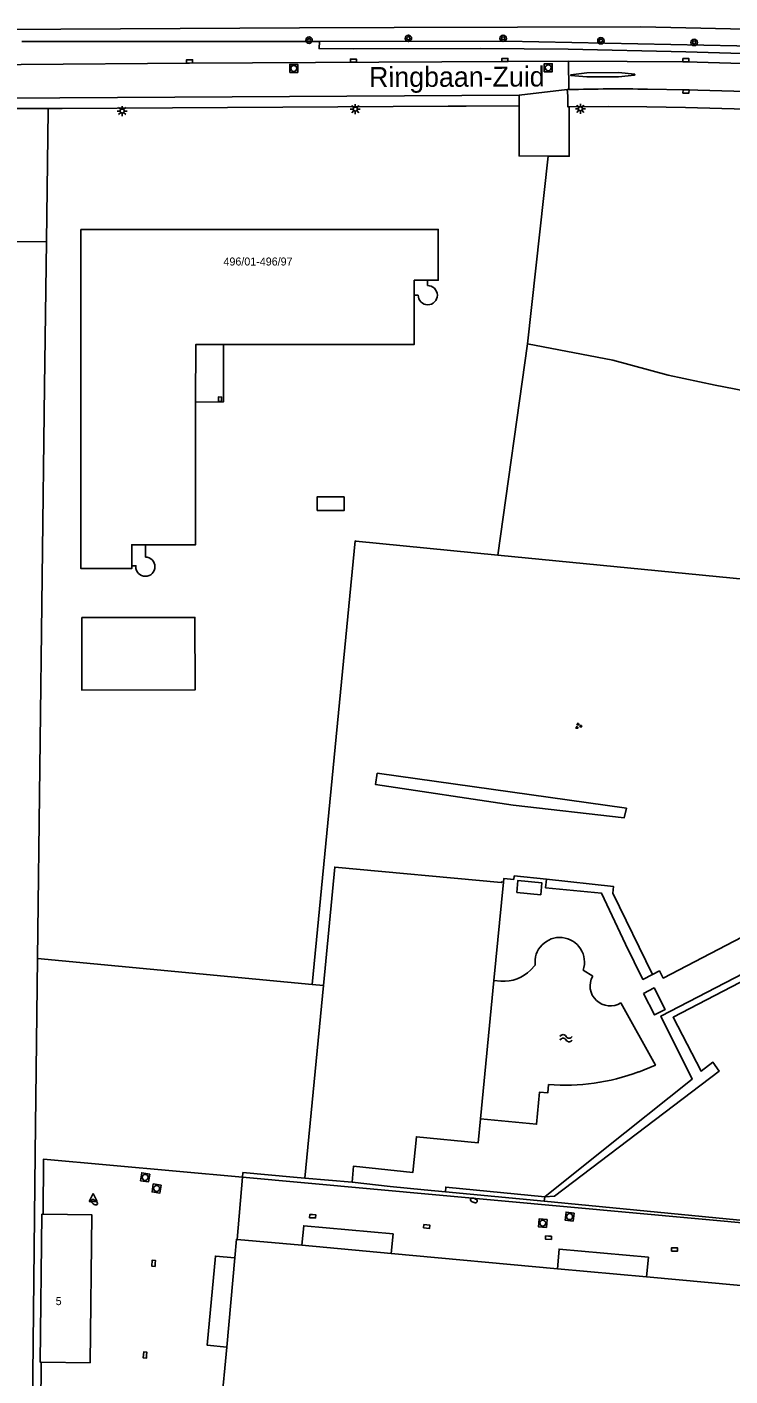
# Model space of a CAD drawing. Extents: x 132994 to 136000, y 393499 to 395512.
# Drawn here: x 133266.6 to 133354.5, y 394876.4 to 395044.9 of the extents above; entities that cross this region are included whole.
import ezdxf

# ---------------------------------------------------------------- set-up
doc = ezdxf.new("R2010")
doc.units = 0
for name, color, linetype in [('gg-afsc-hekwerk', 7, 'Continuous'), ('gg-afsc-muur', 7, 'Continuous'), ('gg-anno-huisnummerreeks BGT', 7, 'Continuous'), ('gg-anno-openbare ruimte label', 7, 'Continuous'), ('gg-bbg-bijgebouw', 7, 'Continuous'), ('gg-bbg-hoofdgebouw', 7, 'Continuous'), ('gg-bbg-lage trafo', 7, 'Continuous'), ('gg-bbg-luifel en loopbrug', 7, 'Continuous'), ('gg-bbg-overig bouwwerk', 7, 'Continuous'), ('gg-bbg-toegangstrap', 7, 'Continuous'), ('gg-knt-trap', 7, 'Continuous'), ('gg-knt-verharding', 7, 'Continuous'), ('gg-knt-verharding nz', 7, 'Continuous'), ('gt-grn-groengrens', 7, 'Continuous'), ('gt-grn-vlakafsluiter', 7, 'Continuous'), ('gt-symb-boom', 7, 'Continuous'), ('gt-symb-brandkraan', 7, 'Continuous'), ('gt-symb-groenvak', 7, 'Continuous'), ('gt-symb-kolk', 7, 'Continuous'), ('gt-symb-lichtmast', 7, 'Continuous'), ('gt-symb-rioolschacht', 7, 'Continuous'), ('gt-symb-waterafsluiter', 7, 'Continuous'), ('gt-symb-watersymbool', 7, 'Continuous')]:
    doc.layers.add(name, color=color, linetype=linetype)

# ---------------------------------------------------------------- blocks, each defined once
blk = doc.blocks.new('gt0-BOOM')
at = {"layer": 'gt-symb-boom'}
for radius in [0.4, 0.2]:
    blk.add_circle((0, 0), radius, dxfattribs=at)
blk = doc.blocks.new('gt0-LMAST')
at = {"layer": 'gt-symb-lichtmast'}
for p, q in [((-0.18, 0.17), (-0.45, 0.44)), ((0, 0.25), (0, 0.62)), ((0.17, 0.17), (0.44, 0.44)), ((-0.25, 0), (-0.63, 0)), ((-0.18, -0.18), (-0.45, -0.45)), ((0, -0.25), (0, -0.63)), ((0.44, -0.45), (0.17, -0.18)), ((0.25, 0), (0.62, 0))]:
    blk.add_line(p, q, dxfattribs=at)
blk.add_circle((0, 0), 0.25, dxfattribs=at)
blk = doc.blocks.new('gt0-KOLK')
at = {"layer": 'gt-symb-kolk'}
blk.add_lwpolyline([(0, 0), (0.37, 0), (0.37, 0.4), (-0.38, 0.4), (-0.38, 0), (0, 0)], dxfattribs=at)
blk = doc.blocks.new('gt0-WA')
at = {"layer": 'gt-symb-watersymbool'}
for centre, start, end in [((-0.32, 0.02), 28.0725, 151.9275), ((0.43, 0.42), 208.0725, 331.9275), ((-0.32, -0.43), 28.0725, 151.9275), ((0.43, -0.03), 208.0725, 331.9275)]:
    blk.add_arc(centre, 0.425, start, end, dxfattribs=at)
blk = doc.blocks.new('gt0-GRVAK')
at = {"layer": 'gt-symb-groenvak'}
for p, q in [((-0.11, 0.19), (-0.23, 0.24)), ((-0.18, 0.15), (0.09, 0.15)), ((-0.09, 0.21), (-0.16, 0.32)), ((-0.05, 0.21), (-0.05, 0.39)), ((0, 0.21), (0.06, 0.32)), ((0.01, 0.19), (0.13, 0.24)), ((0.26, -0.05), (0.2, 0.06)), ((0.3, -0.05), (0.3, 0.13)), ((0.35, -0.05), (0.41, 0.06)), ((-0.25, -0.23), (-0.36, -0.18)), ((-0.32, -0.26), (-0.05, -0.26)), ((-0.23, -0.21), (-0.29, -0.1)), ((-0.18, -0.2), (-0.18, -0.02)), ((-0.14, -0.21), (-0.07, -0.1)), ((-0.12, -0.23), (0, -0.18)), ((0.24, -0.07), (0.12, -0.02)), ((0.17, -0.11), (0.44, -0.11)), ((0.37, -0.07), (0.49, -0.02))]:
    blk.add_line(p, q, dxfattribs=at)
blk = doc.blocks.new('gt0-RS')
at = {"layer": 'gt-symb-rioolschacht'}
blk.add_lwpolyline([(-0.5, -0.5), (0.5, -0.5), (0.5, 0.5), (-0.5, 0.5)], close=True, dxfattribs=at)
blk.add_circle((0, 0), 0.375, dxfattribs=at)
blk = doc.blocks.new('gt0-BR')
at = {"layer": 'gt-symb-brandkraan'}
for centre, radius, start, end in [((-0.24, 0), 0.206, 107.5669, 252.4331), ((0.6, -2.66), 3, 106.892, 107.5669), ((0, -0.69), 0.938, 73.108, 106.892), ((-0.6, -2.66), 3, 72.4331, 73.108), ((0.24, 0), 0.206, 287.567, 72.4331), ((0.6, 2.66), 3, 252.4331, 253.108), ((0, 0.69), 0.938, 253.108, 286.8921), ((-0.6, 2.66), 3, 286.8921, 287.567)]:
    blk.add_arc(centre, radius, start, end, dxfattribs=at)
blk = doc.blocks.new('gt0-WAFSL')
at = {"layer": 'gt-symb-waterafsluiter'}
for p, q in [((-0.5, -0.33), (0, 0.67)), ((0, 0.67), (0.5, -0.33)), ((0.5, -0.33), (-0.5, -0.33))]:
    blk.add_line(p, q, dxfattribs=at)

msp = doc.modelspace()

# ---------------------------------------------------------------- linework, layer by layer
at = {"layer": 'gg-afsc-hekwerk'}
for p, q in [((133269.31, 395034.49), (133269.09, 395018.13)), ((133251.7, 395017.97), (133269.09, 395018.13)), ((133269.09, 395018.13), (133268.85, 395000)), ((133268.85, 395000), (133267.97, 394928.57)), ((133325.48, 394978.96), (133307.74, 394980.71)), ((133369.12, 394974.66), (133325.48, 394978.96)), ((133267.97, 394928.57), (133267.66, 394904.2)), ((133267.97, 394928.57), (133302.27, 394925.32)), ((133302.27, 394925.32), (133303.69, 394925.18)), ((133267.66, 394904.2), (133266.98, 394841.14)), ((133293.63, 394901.83), (133293.58, 394901.25)), ((133299.93, 394901.25), (133293.63, 394901.83)), ((133293.58, 394901.25), (133292.91, 394893.46)), ((133299.93, 394901.25), (133301.38, 394901.12)), ((133312.04, 394900.08), (133307.27, 394900.62)), ((133318.92, 394899.42), (133331.28, 394898.23)), ((133331.28, 394898.23), (133367.2, 394894.76))]:
    msp.add_line(p, q, dxfattribs=at)
for points in [[(133302.27, 394925.32), (133307.66, 394980.72), (133307.74, 394980.71)], [(133312.04, 394900.08), (133316.27, 394899.67), (133318.92, 394899.42)]]:
    msp.add_lwpolyline(points, dxfattribs=at)
at = {"layer": 'gg-afsc-muur'}
for p, q in [((133330.14, 394927.71), (133329.57, 394927.1)), ((133337.33, 394926.36), (133336.13, 394927.11)), ((133325.87, 394925.74), (133324.99, 394925.8))]:
    msp.add_line(p, q, dxfattribs=at)
for points in [[(133290.56, 394998.12), (133290.96, 394998.12), (133290.96, 394998.7), (133290.57, 394998.71), (133290.56, 394998.12)], [(133340.86, 394923.02), (133345.16, 394915.24), (133343.05, 394914.37)], [(133323.32, 394908.51), (133330.32, 394907.84), (133330.68, 394911.85), (133331.71, 394911.76), (133331.81, 394912.8)]]:
    msp.add_lwpolyline(points, dxfattribs=at)
for centre, radius, start, end in [((133333.2, 394928.1), 3.08, 84.1136, 187.2944), ((133333.23, 394928.11), 3.07, 340.953, 84.5246), ((133326.3, 394930.25), 4.53, 264.5236, 316.0267), ((133339.51, 394925.13), 2.51, 150.5727, 302.4435), ((133333.79, 394939.68), 26.95, 265.79, 290.1076)]:
    msp.add_arc(centre, radius, start, end, dxfattribs=at)
at = {"layer": 'gg-bbg-bijgebouw'}
for p, q in [((133324.99, 394925.8), (133326.18, 394938.09)), ((133323.32, 394908.51), (133324.99, 394925.8)), ((133303.69, 394925.18), (133301.38, 394901.12)), ((133301.38, 394901.12), (133307.27, 394900.62)), ((133268.52, 394896.61), (133268.65, 394896.61))]:
    msp.add_line(p, q, dxfattribs=at)
for points in [[(133326.18, 394938.09), (133325.91, 394938.12), (133325.9, 394938.04), (133305.11, 394939.98), (133303.69, 394925.18)], [(133307.27, 394900.62), (133307.44, 394902.6), (133314.87, 394901.82), (133315.3, 394906.28), (133323.03, 394905.53), (133323.32, 394908.51)]]:
    msp.add_lwpolyline(points, dxfattribs=at)
at = {"layer": 'gg-bbg-hoofdgebouw'}
for p, q in [((133292.91, 394893.46), (133301, 394892.72)), ((133301, 394892.72), (133312.15, 394891.7)), ((133312.15, 394891.7), (133332.91, 394889.8)), ((133291.6, 394880.01), (133292.62, 394891.16)), ((133332.91, 394889.8), (133344.06, 394888.78)), ((133289.09, 394852.66), (133291.6, 394880.01))]:
    msp.add_line(p, q, dxfattribs=at)
for points in [[(133316.67, 395013.28), (133318.03, 395013.28), (133318.03, 395019.63), (133273.38, 395019.62), (133273.38, 394977.27), (133279.74, 394977.26), (133279.74, 394977.61)], [(133316.67, 395013.28), (133315.04, 395013.28), (133315.04, 395011.42)], [(133315.04, 395011.42), (133315.03, 395005.28), (133291.18, 395005.26)], [(133291.18, 395005.26), (133287.73, 395005.25), (133287.72, 394998.06)], [(133287.72, 394998.06), (133287.72, 394980.25), (133281.45, 394980.25)], [(133281.45, 394980.25), (133279.74, 394980.25), (133279.74, 394977.61)], [(133268.43, 394878.11), (133268.31, 394878.11), (133268.52, 394896.61)], [(133268.65, 394896.61), (133274.75, 394896.54), (133274.54, 394878.04), (133268.43, 394878.11)], [(133292.62, 394891.16), (133292.84, 394893.47), (133292.91, 394893.46)], [(133344.06, 394888.78), (133366.71, 394886.7), (133367.07, 394890.48)]]:
    msp.add_lwpolyline(points, dxfattribs=at)
at = {"layer": 'gg-bbg-lage trafo'}
msp.add_lwpolyline([(133306.29, 394986.23), (133306.29, 394984.53), (133302.92, 394984.53), (133302.92, 394986.23), (133306.29, 394986.23)], dxfattribs=at)
at = {"layer": 'gg-bbg-luifel en loopbrug'}
msp.add_lwpolyline([(133291.18, 395005.26), (133291.19, 394998.08), (133287.72, 394998.06)], dxfattribs=at)
at = {"layer": 'gg-bbg-overig bouwwerk'}
msp.add_lwpolyline([(133273.49, 394971.14), (133287.62, 394971.16), (133287.64, 394962.11), (133273.5, 394962.09), (133273.49, 394971.14)], dxfattribs=at)
at = {"layer": 'gg-bbg-toegangstrap'}
for p, q in [((133316.67, 395012.62), (133316.67, 395013.28)), ((133315.04, 395011.42), (133315.52, 395011.42)), ((133281.45, 394978.7), (133281.45, 394980.25))]:
    msp.add_line(p, q, dxfattribs=at)
msp.add_lwpolyline([(133279.74, 394977.61), (133280.25, 394977.61), (133280.24, 394977.5)], dxfattribs=at)
for centre, start, end in [((133316.72, 395011.42), 180, 0), ((133316.72, 395011.42), 359.9818, 92.4499), ((133281.44, 394977.5), 359.9086, 89.9482), ((133281.44, 394977.5), 179.9045, 359.9045)]:
    msp.add_arc(centre, 1.2, start, end, dxfattribs=at)
at = {"layer": 'gg-knt-trap'}
for points in [[(133312.15, 394891.7), (133312.38, 394894.14), (133301.23, 394895.16), (133301, 394892.72)], [(133344.06, 394888.78), (133344.28, 394891.22), (133333.13, 394892.24), (133332.91, 394889.8)], [(133292.62, 394891.16), (133290.19, 394891.38), (133289.16, 394880.23), (133291.6, 394880.01)]]:
    msp.add_lwpolyline(points, dxfattribs=at)
at = {"layer": 'gg-knt-verharding'}
for p, q in [((133263.41, 395044.61), (133300.7, 395044.82)), ((133334.34, 395037.11), (133334.29, 395040.67)), ((133328.13, 395036.4), (133334.15, 395037.1)), ((133334.15, 395037.1), (133334.34, 395037.11)), ((133271.04, 395034.76), (133319.26, 395035.05)), ((133321.52, 395035.05), (133328.14, 395035.09)), ((133328.13, 395036.4), (133328.14, 395035.09)), ((133253.12, 395034.71), (133268.49, 395034.76)), ((133338.46, 394904.5), (133331.33, 394898.77)), ((133367.18, 394894.49), (133293.58, 394901.25)), ((133268, 394841.04), (133268.43, 394878.11))]:
    msp.add_line(p, q, dxfattribs=at)
for points in [[(133300.7, 395044.82), (133312.52, 395044.88), (133343.34, 395044.93), (133391.93, 395043.88), (133403.62, 395043.44)], [(133334.29, 395040.67), (133326.37, 395040.61), (133286.96, 395040.43), (133265.94, 395040.26), (133224.87, 395040.04), (133203.4, 395039.95), (133183.72, 395039.94)], [(133334.29, 395040.67), (133348.97, 395040.58), (133376.99, 395039.76), (133391.93, 395039.07), (133408.4, 395038.35), (133409.97, 395038.4), (133410.95, 395038.51), (133411.35, 395038.59), (133411.73, 395038.73), (133412.96, 395039.23), (133413.23, 395039.41)], [(133334.4, 395034.94), (133334.23, 395034.95), (133334.23, 395036.33), (133334.15, 395037.1)], [(133414.87, 395034.48), (133408.88, 395034.89), (133392.38, 395035.62), (133376.92, 395036.28), (133362.45, 395036.71), (133348.98, 395037.07), (133344.18, 395037.16)], [(133331.76, 395028.79), (133328.12, 395028.82), (133328.14, 395035.09)], [(133334.4, 395034.94), (133334.39, 395028.77), (133331.76, 395028.79)], [(133414.68, 395032.31), (133408.78, 395032.69), (133376.86, 395034.07), (133362.6, 395034.49), (133348.92, 395034.87), (133344.1, 395034.97), (133339.25, 395034.98), (133334.4, 395034.94)], [(133326.18, 394938.09), (133326.24, 394938.56), (133327.47, 394938.44), (133327.52, 394938.86), (133331.54, 394938.46)], [(133327.83, 394936.79), (133330.84, 394936.51), (133330.99, 394938), (133327.97, 394938.28), (133327.83, 394936.79)], [(133331.54, 394938.46), (133331.44, 394937.39), (133338.44, 394936.7), (133341.42, 394930.34), (133343.6, 394925.93), (133344.79, 394926.55)], [(133344.79, 394926.55), (133345.66, 394927), (133346.14, 394926.1), (133368.84, 394937.91)], [(133372.27, 394935.03), (133345.86, 394921.35), (133349.76, 394913.48), (133338.46, 394904.5)], [(133343.68, 394924.18), (133345.06, 394921.51), (133346.4, 394922.2), (133344.99, 394924.88), (133343.68, 394924.18)], [(133268.65, 394896.61), (133268.72, 394903.5), (133293.58, 394901.25)], [(133331.33, 394898.77), (133318.97, 394899.99), (133318.92, 394899.42)]]:
    msp.add_lwpolyline(points, dxfattribs=at)
msp.add_arc((133340.5, 394815.17), 222.02, 89.0508, 91.5898, dxfattribs=at)
at = {"layer": 'gg-knt-verharding nz'}
for points in [[(133336.59, 395039.21), (133334.59, 395038.95), (133334.61, 395038.86), (133336.58, 395038.69), (133340.56, 395038.71), (133342.57, 395038.93), (133342.58, 395039.02), (133340.54, 395039.23), (133336.59, 395039.21)], [(133191.86, 395034.36), (133191.85, 395035.62), (133328.13, 395036.4)]]:
    msp.add_lwpolyline(points, dxfattribs=at)
at = {"layer": 'gt-grn-groengrens'}
for p, q in [((133266, 395043.13), (133303.18, 395043.1)), ((133331.33, 394898.77), (133331.28, 394898.23))]:
    msp.add_line(p, q, dxfattribs=at)
for points in [[(133303.18, 395043.1), (133303.15, 395042.23), (133307.48, 395042.21), (133323.27, 395042.25), (133334.27, 395042.15), (133348.98, 395041.83), (133377.03, 395041.01), (133391.99, 395040.32), (133408.45, 395039.6)], [(133303.18, 395043.1), (133326.49, 395043.16), (133355.33, 395042.58), (133375.55, 395041.95), (133408.49, 395040.4)], [(133310.4, 394951.69), (133310.2, 394950.27), (133327.38, 394947.71), (133341.25, 394946.11), (133341.54, 394947.32), (133310.4, 394951.69)], [(133344.79, 394926.55), (133339.83, 394936.72), (133339.91, 394937.55), (133331.54, 394938.46)], [(133331.33, 394898.77), (133332.54, 394898.85), (133353.13, 394914.48), (133352.35, 394915.59), (133350.87, 394914.49), (133347.37, 394921.22), (133372.38, 394934.22), (133372.66, 394934.4)]]:
    msp.add_lwpolyline(points, dxfattribs=at)
at = {"layer": 'gt-grn-vlakafsluiter'}
for p, q in [((133319.26, 395035.05), (133321.52, 395035.05)), ((133268.49, 395034.76), (133269.31, 395034.76)), ((133269.31, 395034.49), (133269.31, 395034.76)), ((133269.31, 395034.76), (133271.04, 395034.76)), ((133331.76, 395028.79), (133329.17, 395005.35)), ((133329.17, 395005.35), (133325.48, 394978.96)), ((133352.62, 395000.17), (133346.77, 395001.44))]:
    msp.add_line(p, q, dxfattribs=at)
for points in [[(133346.77, 395001.44), (133339.86, 395003.32), (133329.17, 395005.35)], [(133395.86, 394995.46), (133377.75, 394996.39), (133375.23, 394996.49), (133374.27, 394996.57), (133374.3, 394996.24), (133371.36, 394996.47), (133371.37, 394996.67), (133361.52, 394998.75), (133361.24, 394998.5), (133352.62, 395000.17)]]:
    msp.add_lwpolyline(points, dxfattribs=at)

# ---------------------------------------------------------------- block references
at = {"layer": 'gt-symb-boom'}
for p in [(133301.89, 395043.28), (133314.3, 395043.51), (133326.14, 395043.51), (133338.35, 395043.21), (133350, 395043)]:
    msp.add_blockref('gt0-BOOM', p, dxfattribs=at)
at = {"layer": 'gt-symb-brandkraan'}
for p, rotation in [((133275.07, 394898.1), 143.78311535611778), ((133322.48, 394898.33), 159.26285188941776)]:
    msp.add_blockref('gt0-BR', p, dxfattribs=dict(at, rotation=rotation))
at = {"layer": 'gt-symb-groenvak'}
msp.add_blockref('gt0-GRVAK', (133335.54, 394957.6), dxfattribs=at)
at = {"layer": 'gt-symb-kolk'}
for p, rotation in [((133286.96, 395040.43), 0.25823275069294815), ((133326.37, 395040.61), 0.41962355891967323), ((133348.97, 395040.58), -0.9522861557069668), ((133348.98, 395037.07), 178.70061440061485), ((133302.34, 394896.55), 178.68242937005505), ((133316.61, 394895.27), 174.7796383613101), ((133331.8, 394893.87), 177.19194693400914), ((133347.56, 394892.4), 178.96878733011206), ((133282.67, 394890.47), 86.27357411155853), ((133281.6, 394878.99), 85.0650140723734)]:
    msp.add_blockref('gt0-KOLK', p, dxfattribs=dict(at, rotation=rotation))
msp.add_blockref('gt0-KOLK', (133307.44, 395040.52), dxfattribs=at)
at = {"layer": 'gt-symb-lichtmast'}
for p in [(133278.54, 395034.43), (133307.67, 395034.67), (133335.79, 395034.71)]:
    msp.add_blockref('gt0-LMAST', p, dxfattribs=at)
at = {"layer": 'gt-symb-rioolschacht'}
for p in [(133299.98, 395039.75), (133331.77, 395039.83)]:
    msp.add_blockref('gt0-RS', p, dxfattribs=at)
for p, rotation in [((133281.41, 394901.21), 171.31914941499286), ((133282.84, 394899.82), 171.95093829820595), ((133334.44, 394896.31), 172.7612734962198), ((133331.09, 394895.49), 176.10210376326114)]:
    msp.add_blockref('gt0-RS', p, dxfattribs=dict(at, rotation=rotation))
at = {"layer": 'gt-symb-waterafsluiter'}
msp.add_blockref('gt0-WAFSL', (133274.92, 394898.53), dxfattribs=at)
at = {"layer": 'gt-symb-watersymbool'}
msp.add_blockref('gt0-WA', (133333.95, 394918.6), dxfattribs=at)

# ---------------------------------------------------------------- texts
at = {"layer": 'gg-anno-huisnummerreeks BGT'}
msp.add_text('496/01-496/97', height=1, dxfattribs=at).set_placement((133291.2, 395015.13))
msp.add_text('5', height=1, rotation=359.4, dxfattribs=at).set_placement((133270.23, 394885.25))
at = {"layer": 'gg-anno-openbare ruimte label'}
msp.add_text('Ringbaan-Zuid', height=2.5, rotation=0.2, dxfattribs=at).set_placement((133309.39, 395037.42))

doc.saveas('drawing.dxf')
